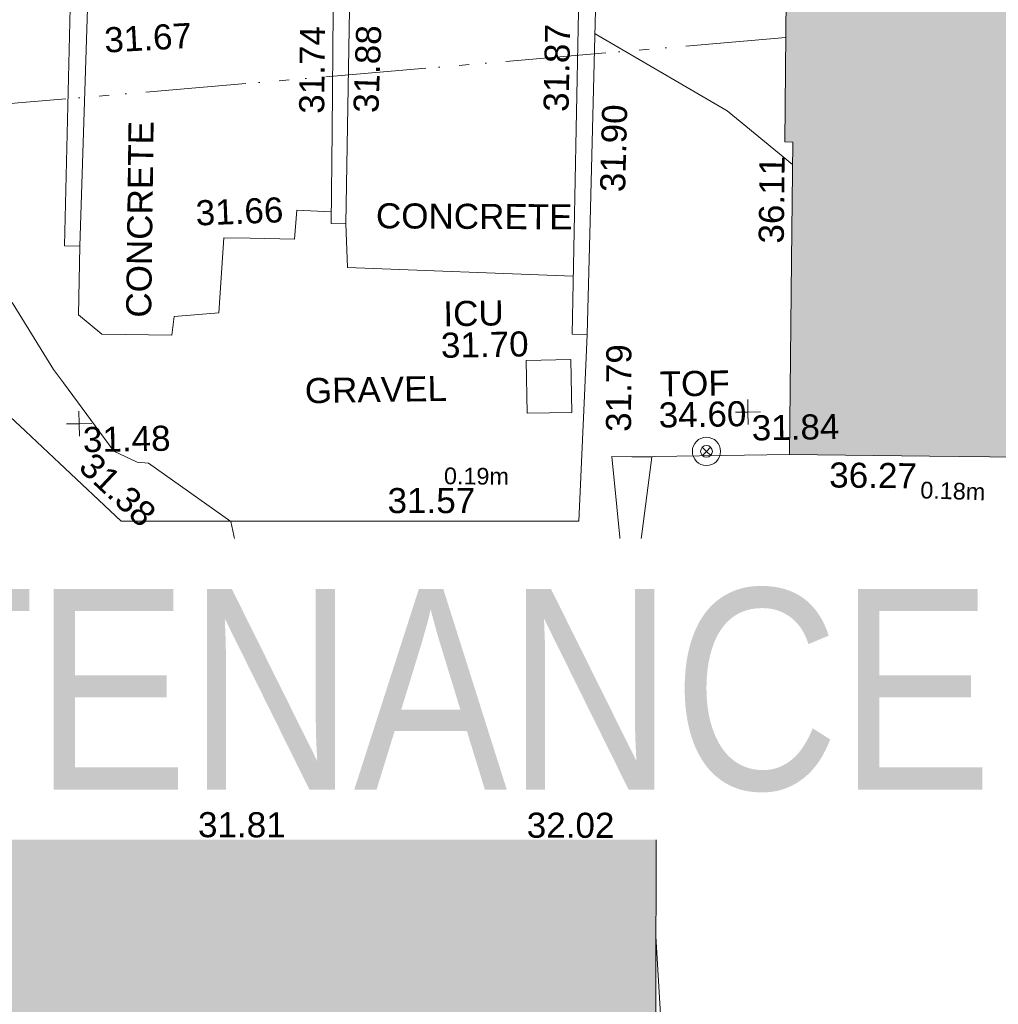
# Model space of a CAD drawing. Header units: millimetres. Extents: x -290717 to 520720, y -103372 to 287762.
# Tile 303 of 375: x 152859 to 167488, y 238619 to 253340. Entities that reach past the tile are written whole.
import ezdxf

# ---------------------------------------------------------------- set-up
doc = ezdxf.new("R2010")
doc.units = ezdxf.units.MM
for name, pattern in [('IMPORT-UG_DRAINAGE_SURFACE_QLB4 _2_', [2700, 1500, -300.0000000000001, 0, -250, 150, -300.0000000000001, 0, -200]), ('IMPORT-UG_ELEC_LV_QLB2 _2_', [2700, 1500, -300.0000000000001, 0, -250, 150, -300.0000000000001, 0, -200]), ('IMPORT-UG_ELEC_STREET LIGHTING_QLB2 _2_', [2700, 1500, -300.0000000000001, 0, -250, 150, -300.0000000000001, 0, -200])]:
    doc.linetypes.add(name, pattern=pattern)
for name, color, linetype, lineweight, true_color in [('00__TOPO__TOP_OF_FENCE_SYMBOL', 7, 'Continuous', 9, 0x666666), ('00_UAV_BUILDING_CANOPY', 7, 'Continuous', 9, 0xff7fff), ('00_UAV_BUILDING_OUTLINE', 5, 'Continuous', 9, 0x0000ff), ('00_UAV_CONCRETE', 9, 'Continuous', 9, 0x808080), ('00_UAV_FENCE', 7, 'Continuous', 9, 0x264c2f), ('00_UAV_GATE', 7, 'Continuous', 9, 0xa50000), ('00_UAV_LEVEL_SPOT', 7, 'Continuous', 9, 0x666666), ('00_UAV_SERV_IC', 5, 'Continuous', 9, 0x0000ff), ('00_UAV_TOP_OF_FENCE', 6, 'Continuous', 9, 0xff00ff), ('00_UAV_WALL', 7, 'Continuous', 9, 0x7c00a5), ('01_DTM_CONTOUR_MNR', 7, 'Continuous', 9, 0xa5a552), ('12333-PUM-2D-U-0001-C01 - Rev2_REVIT IMPORT_dwg', 7, 'Continuous', 9, 0x767676), ('A_RHA_Line', 7, 'Continuous', 9, 0x00a600), ('PUM-ELECTRIC-LV-QLB2', 1, 'IMPORT-UG_ELEC_LV_QLB2 _2_', 9, 0xff0000), ('PUM-SURFACE-QLB4', 4, 'IMPORT-UG_DRAINAGE_SURFACE_QLB4 _2_', 9, 0x00ffff)]:
    doc.layers.add(name, color=color, linetype=linetype, lineweight=lineweight, true_color=true_color)
for name, color, linetype, lineweight in [('00_UAV_SURVEY_TEXT', 7, 'Continuous', 9), ('A_RHA_Detail', 7, 'Continuous', 9), ('A_RHA_Text', 7, 'Continuous', 9), ('GEN-TEXT', 7, 'Continuous', 9)]:
    doc.layers.add(name, color=color, linetype=linetype, lineweight=lineweight)
doc.styles.add('Arial Narrow', font='ARIALN.TTF', dxfattribs={"height": 3000})
doc.styles.add('Arial_1', font='arial.ttf', dxfattribs={"height": 250})
doc.styles.add('Swis721 Lt BT_2', font='swissl.ttf', dxfattribs={"height": 375})

# ---------------------------------------------------------------- blocks, each defined once
blk = doc.blocks.new('12333-PUM-2D-U-0001-C01 - Rev2_REVIT IMPORT_dwg__U61-2077591-Site Location Plan Existing')
at = {"layer": '00_UAV_GATE', "color": 9, "true_color": 0xe1aaaa, "flags": 128}
blk.add_lwpolyline([(-6.651610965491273e-06, 2.183753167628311e-07), (-299.838914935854, 9.829806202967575), (470.702976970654, 5202.042524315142), (-128.9748529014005, 5221.702136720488), (299.5013941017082, -5.712048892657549)], dxfattribs=at)
blk = doc.blocks.new('12333-PUM-2D-U-0001-C01 - Rev2_REVIT IMPORT_dwg_MSL_Node_LineworkTOF-2077248-Site Location Plan Existing')
at = {"layer": '00__TOPO__TOP_OF_FENCE_SYMBOL', "color": 254, "true_color": 0xcccccc, "flags": 128}
for points in [[(165.3591892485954, 165.3591892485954), (0, 0), (-165.3591892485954, 165.3591892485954)], [(165.3591892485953, -165.3591892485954), (0, 0), (-165.3591892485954, -165.3591892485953)]]:
    blk.add_lwpolyline(points, dxfattribs=at)
at = {"layer": '00__TOPO__TOP_OF_FENCE_SYMBOL', "color": 254, "true_color": 0xcccccc}
for radius in [562.5594001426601, 233.853208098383]:
    blk.add_circle((0, 0), radius, dxfattribs=at)
blk = doc.blocks.new('12333-PUM-2D-U-0001-C01 - Rev2_REVIT IMPORT_dwg_UAV-2077255-Site Location Plan Existing')
at = {"layer": '00_UAV_LEVEL_SPOT', "color": 254, "true_color": 0xcccccc, "flags": 128}
for points in [[(500.0000000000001, 0), (0, 0), (0, 500.0000000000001)], [(0, -500.0000000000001), (0, 0), (-500.0000000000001, 0)]]:
    blk.add_lwpolyline(points, dxfattribs=at)
blk = doc.blocks.new('12333-PUM-2D-U-0001-C01 - Rev2_REVIT IMPORT_dwg_MGS62954_T2_Galway_ITM_3d_Rev1-2077680-Site Location Plan Existing')
at = {"layer": '00_UAV_CONCRETE', "color": 254, "true_color": 0xcccccc, "flags": 128}
for points in [[(534049674.3940189, 725807722.4558176), (534052412.5120001, 725807699.0159999), (534054358.5120001, 725807434.0159999), (534054355.4624403, 725807137.1571412), (534054329.512, 725804611.0159999), (534056105.9282833, 725802891.8794712), (534056717.512, 725802300.016), (534059196.512, 725799905.016), (534059697.8079944, 725799416.8932668), (534060604.512, 725798534.0159999), (534064334.6803404, 725798468.0387499), (534067445.512, 725798413.0160002), (534067562.2153967, 725800293.2096472), (534067618.7259771, 725801203.6444535)], [(534060058.8902055, 725802657.0908014), (534060018.512, 725801628.016), (534060362.512, 725801334.0159999), (534061408.512, 725801300.0159999), (534061449.512, 725801577.016), (534062118.512, 725801623.016), (534062210.512, 725802744.016), (534062605.494024, 725802728.3213502), (534063267.512, 725802702.0160002), (534063307.512, 725803135.0159999), (534063823.3569825, 725803104.7186431)], [(534064036.1915193, 725802921.4540298), (534064049.512, 725802265.0159999), (534067423.1774099, 725802077.2904024)], [(534067481.5402824, 725794161.780899), (534067487.5120001, 725795379.016), (534064698.5120001, 725795468.016), (534064694.5120001, 725796002.016), (534064248.8888281, 725796012.4602933), (534059251.8118507, 725796129.5792848), (534059190.5120001, 725796131.0160002), (534056068.512, 725796220.016), (534054255.1806973, 725796255.034153), (534051304.5120001, 725796312.016), (534049258.4724205, 725796288.0549539), (534047803.5120001, 725796271.016), (534047776.6422582, 725794537.5899694)]]:
    blk.add_lwpolyline(points, dxfattribs=at)
at = {"layer": '00_UAV_FENCE', "color": 254, "true_color": 0xcccccc}
blk.add_line((534068251.0470001, 725799362.2360002), (534070610.441, 725799352.9499999), dxfattribs=at)
at = {"layer": '00_UAV_SERV_IC', "color": 254, "true_color": 0xcccccc, "flags": 128}
blk.add_lwpolyline([(534067364.5120001, 725800832.0159999), (534067366.512, 725800041.016), (534066699.5950963, 725800039.3297374), (534066697.5950963, 725800830.3297373)], close=True, dxfattribs=at)
at = {"layer": '00_UAV_WALL', "color": 254, "true_color": 0xcccccc, "flags": 128}
blk.add_lwpolyline([(534059827.512, 725802664.0159999), (534059985.512, 725806433.0159999), (534061211.1527296, 725806404.4473778), (534066203.0558738, 725806288.0904454), (534067836.5120001, 725806250.0159999), (534067691.5577514, 725802891.2467571), (534067618.7259771, 725801203.6444535), (534067390.5120001, 725801212.0160002), (534067506.2638399, 725804278.1677575), (534067572.512, 725806033.016), (534064331.1214548, 725806116.3471036), (534064149.512, 725806121.016), (534064036.1915193, 725802921.4540298), (534063818.5119999, 725802928.0159999), (534063856.5533498, 725804315.4321277), (534063905.512, 725806101.0159999), (534060695.9619164, 725806191.91829), (534060233.5120001, 725806205.0159999), (534060058.8902055, 725802657.0908014)], close=True, dxfattribs=at)
at = {"layer": '01_DTM_CONTOUR_MNR', "color": 254, "true_color": 0xcccccc, "flags": 128}
for points in [[(534058458.1335704, 725795330.7838991), (534061556.7881728, 725795846.5008724), (534062330.0000001, 725796060.0000004), (534062461.0802255, 725797378.7694452), (534062240.0000001, 725798500.0000001), (534061024.616914, 725799393.2014897), (534060857.0074109, 725799408.9018865), (534060510.0810812, 725799579.0540541), (534059777.2246697, 725800616.6026129), (534059632.8889013, 725800818.0108663), (534059033.2236452, 725801830.3455025)], [(534070731.7046543, 725803689.38133), (534069770.0000001, 725804510), (534067812.636256, 725805696.7854784)], [(534068373.6857955, 725794144.766024), (534068493.2283233, 725794299.3439324), (534068819.3876894, 725794393.0394771), (534072230.0000001, 725793830), (534072630.2533199, 725793706.7754043), (534072796.1512963, 725793766.4883792), (534072862.0376512, 725793893.8846078), (534072975.3582218, 725794043.6816357), (534073331.6718295, 725795434.361334), (534073706.8403717, 725796520.3511324), (534073976.2585446, 725797086.1014044)], [(534068394.6373892, 725787286.794058), (534068685.746997, 725787503.0606745), (534068488.124765, 725792188.6427673)]]:
    blk.add_lwpolyline(points, dxfattribs=at)
at = {"xscale": 0.375, "yscale": 0.375, "zscale": 0.375}
for name, p in [('12333-PUM-2D-U-0001-C01 - Rev2_REVIT IMPORT_dwg_UAV-2077255-Site Location Plan Existing', (534060000.0000001, 725800000.0000001)), ('12333-PUM-2D-U-0001-C01 - Rev2_REVIT IMPORT_dwg_UAV-2077255-Site Location Plan Existing', (534070000.0000001, 725800000.0000001)), ('12333-PUM-2D-U-0001-C01 - Rev2_REVIT IMPORT_dwg_MSL_Node_LineworkTOF-2077248-Site Location Plan Existing', (534069369.324, 725799423.849))]:
    blk.add_blockref(name, p, dxfattribs=at)
blk.add_blockref('12333-PUM-2D-U-0001-C01 - Rev2_REVIT IMPORT_dwg__U61-2077591-Site Location Plan Existing', (534068080.182938, 725794150.3636696))
at = {"layer": '00_UAV_BUILDING_CANOPY', "color": 251, "true_color": 0x666666, "char_height": 375, "width": 1495.902363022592, "attachment_point": 1, "line_spacing_factor": 1.005061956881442, "style": 'Swis721 Lt BT_2'}
for s, insert, rotation in [('36.11', (534070203.5495587, 725802518.8771337), 88.39820238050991), ('36.27', (534071203.6312294, 725799226.91551), 358.39820237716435)]:
    blk.add_mtext(s, dxfattribs=dict(at, insert=insert, rotation=rotation))
at = {"layer": '00_UAV_BUILDING_OUTLINE', "color": 251, "true_color": 0x666666, "char_height": 375, "width": 1495.902363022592, "attachment_point": 1, "line_spacing_factor": 1.005061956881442, "style": 'Swis721 Lt BT_2'}
for s, insert, rotation in [('31.81', (534061675.7752575, 725794163.59321), 358.9073953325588), ('32.02', (534066589.1295604, 725794069.886401), 358.90739533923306)]:
    blk.add_mtext(s, dxfattribs=dict(at, insert=insert, rotation=rotation))
at = {"layer": '00_UAV_CONCRETE', "color": 251, "true_color": 0x666666, "char_height": 375, "width": 1495.902363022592, "attachment_point": 1, "line_spacing_factor": 1.005061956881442, "style": 'Swis721 Lt BT_2'}
for s, insert, rotation in [('31.66', (534061792.8404137, 725803307.3421597), 1.2233046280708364), ('31.79', (534067871.8705071, 725799742.408616), 88.74602098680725), ('31.38', (534060222.4096896, 725799597.2967755), 315.7627990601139), ('31.57', (534064593.3992343, 725798958.7697337), 358.98668812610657), ('31.54', (534062748.5307164, 725795938.7004032), 358.6573759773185)]:
    blk.add_mtext(s, dxfattribs=dict(at, insert=insert, rotation=rotation))
at = {"layer": '00_UAV_GATE', "color": 251, "true_color": 0x666666, "insert": (534068419.832832, 725796089.8600297), "char_height": 375, "width": 1567.13580888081, "attachment_point": 1, "rotation": 89.29439612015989, "line_spacing_factor": 1.005061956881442, "style": 'Swis721 Lt BT_2'}
blk.add_mtext('GATE', dxfattribs=at)
at = {"layer": '00_UAV_LEVEL_SPOT', "char_height": 375, "width": 1495.902363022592, "attachment_point": 1, "line_spacing_factor": 1.005061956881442, "style": 'Swis721 Lt BT_2'}
for s, insert in [('31.48', (534060051.8765643, 725799949.1441548)), ('31.84', (534070051.8765643, 725799949.1441548))]:
    blk.add_mtext(s, dxfattribs=dict(at, insert=insert))
at = {"layer": '00_UAV_SERV_IC', "color": 251, "true_color": 0x666666, "char_height": 375, "attachment_point": 1, "line_spacing_factor": 1.005061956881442, "style": 'Swis721 Lt BT_2'}
for s, insert, width in [('ICU', (534065472.5246596, 725801735.9297478), 1021.012723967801), ('31.70', (534065427.6965091, 725801265.5507469), 1495.902363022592)]:
    blk.add_mtext(s, dxfattribs=dict(at, insert=insert, width=width))
at = {"layer": '00_UAV_SURVEY_TEXT', "color": 251, "true_color": 0x666666, "char_height": 375, "width": 3286.236302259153, "attachment_point": 1, "line_spacing_factor": 1.005061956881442, "style": 'Swis721 Lt BT_2'}
for insert, rotation in [((534060728.981865, 725801576.6404886), 88.2684095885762), ((534064494.8746294, 725803219.7832192), 358.6515799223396)]:
    blk.add_mtext('CONCRETE', dxfattribs=dict(at, insert=insert, rotation=rotation))
at = {"layer": '00_UAV_SURVEY_TEXT', "color": 251, "true_color": 0x666666, "insert": (534063381.8, 725800621.6296078), "char_height": 375, "width": 2322.210334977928, "attachment_point": 1, "line_spacing_factor": 1.005061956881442, "style": 'Swis721 Lt BT_2'}
blk.add_mtext('GRAVEL', dxfattribs=at)
at = {"layer": '00_UAV_TOP_OF_FENCE', "color": 251, "true_color": 0x666666, "char_height": 375, "attachment_point": 1, "line_spacing_factor": 1.005061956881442, "style": 'Swis721 Lt BT_2'}
for s, insert, width in [('TOF', (534068687.0607222, 725800629.1883267), 1163.479615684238), ('34.60', (534068664.6370804, 725800165.8116218), 1495.902363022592)]:
    blk.add_mtext(s, dxfattribs=dict(at, insert=insert, width=width))
at = {"layer": '00_UAV_WALL', "color": 251, "true_color": 0x666666, "char_height": 375, "width": 1495.902363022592, "attachment_point": 1, "line_spacing_factor": 1.005061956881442, "style": 'Swis721 Lt BT_2'}
for s, insert, rotation in [('31.67', (534060468.9280745, 725805915.225121), 2.196423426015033), ('31.74', (534063368.3619286, 725804578.9117298), 88.42940931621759), ('31.88', (534064179.050312, 725804583.1286569), 87.03111757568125), ('31.87', (534067020.8179077, 725804546.6721553), 87.83802484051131), ('31.90', (534067845.6183474, 725803332.8340015), 87.52882214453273)]:
    blk.add_mtext(s, dxfattribs=dict(at, insert=insert, rotation=rotation))
blk = doc.blocks.new('12333-PUM-2D-U-0001-C01 - Rev2_REVIT IMPORT_dwg-1620468-Site Location Plan Existing')
at = {"layer": 'GEN-TEXT', "color": 253, "true_color": 0xaaaaaa}
for p, q in [((426283.994813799, 178816.2884822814), (426354.7054919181, 178886.9991604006)), ((426354.7054919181, 178816.2884822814), (426283.994813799, 178886.9991604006)), ((424980.9948138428, 178512.2884822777), (425051.7054919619, 178582.9991603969)), ((425051.7054919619, 178512.2884822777), (424980.9948138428, 178582.9991603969)), ((426798.9948138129, 178560.2884822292), (426869.7054919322, 178630.9991603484)), ((426869.7054919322, 178560.2884822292), (426798.9948138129, 178630.9991603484)), ((426084.9948137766, 178374.2884822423), (426155.7054918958, 178444.9991603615)), ((426155.7054918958, 178374.2884822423), (426084.9948137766, 178444.9991603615))]:
    blk.add_line(p, q, dxfattribs=at)
at = {"layer": 'PUM-SURFACE-QLB4', "color": 131, "true_color": 0xaaffff}
blk.add_line((429584.368300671, 189733.5146639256), (404778.6501779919, 188058.4057291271), dxfattribs=at)
blk.add_blockref('12333-PUM-2D-U-0001-C01 - Rev2_REVIT IMPORT_dwg_MGS62954_T2_Galway_ITM_3d_Rev1-2077680-Site Location Plan Existing', (-533641079.6498471, -725615854.3561786))
at = {"layer": 'PUM-ELECTRIC-LV-QLB2', "char_height": 250, "width": 1160.025439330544, "attachment_point": 2, "line_spacing_factor": 0.9417779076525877, "style": 'Arial_1'}
for s, insert, rotation in [('0.19m', (424848.2563325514, 183383.8021454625), 358.5304266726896), ('0.18m', (431967.6370420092, 183038.3825161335), 357.22156105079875)]:
    blk.add_mtext(s, dxfattribs=dict(at, insert=insert, rotation=rotation))

msp = doc.modelspace()

# ---------------------------------------------------------------- hatches: boundary and pattern name
at = {"layer": 'A_RHA_Detail', "true_color": 0xc0c0c0}
h = msp.add_hatch(color=9, dxfattribs=at)
h.paths.add_polyline_path([(-80880.60083898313, -68502.79057078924), (-80400.86592458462, -68483.4150911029), (-80400.86592458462, -62984.64684182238), (-24474.85765180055, -63009.32043784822), (-24456.14471274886, -50840.30023854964), (-36622.55041054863, -50831.65104346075), (-36622.5504104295, -44228.57792609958), (-50959.05265825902, -44213.68205212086), (-50959.05265825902, -42573.78171509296), (-54563.93258049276, -42571.21897729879), (-54565.69773355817, -45054.17447471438), (-92408.82109324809, -45027.27149617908), (-92411.78875845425, -49201.74309219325), (-100061.9988811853, -49201.74309219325), (-100052.221444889, -64852.82557835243), (-86120.90825231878, -64852.82557835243), (-86092.16626519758, -62957.90041523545), (-84861.10047611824, -62957.90041520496), (-84854.79054275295, -68240.10973718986), (-80870.60226895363, -68240.10973718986)])
h.paths.add_polyline_path([(-137238.9269955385, -68461.93840922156), (-132719.7426408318, -68433.06336920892), (-132847.0731201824, -62850.0428228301), (-130454.6837966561, -62916.63108081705), (-130498.2830220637, -61355.8539363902), (-117581.136331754, -61423.42893434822), (-117492.3908565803, -49183.91309186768), (-125136.5200282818, -49178.47881939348), (-125133.5727033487, -45032.61887132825), (-163007.1824077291, -45005.69421944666), (-163007.1824077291, -44090.29634113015), (-163123.8521375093, -44090.21339942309), (-163122.6389897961, -42383.751842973), (-166563.8543420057, -42383.75184295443), (-166565.0349082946, -44044.3982420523), (-193158.4656786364, -44025.49275802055), (-193195.152889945, -62863.6565097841), (-137269.7106414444, -62916.63108078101), (-137254.3708868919, -65679.90523788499)])
h.paths.add_polyline_path([(120310.9497607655, -32334.2823016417), (120312.4652266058, -31610.73011961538), (133451.2244789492, -31638.24899384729), (133469.2230092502, -19717.98315777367), (121295.7536929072, -19692.48606427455), (121319.8434528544, -8190.941560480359), (112277.0825929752, -8172.001674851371), (112263.1769726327, -14811.12345451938), (78285.85310969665, -14739.95861435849), (78292.82277619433, -8167.077575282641), (76545.55099677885, -8163.40371230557), (69355.76844230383, -8152.931592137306), (69353.66597202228, -9156.746357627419), (68372.60878942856, -9154.691552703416), (68372.60878942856, -13705.52853212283), (69333.72334743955, -13707.54156767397), (69325.07112544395, -16249.53369225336), (66623.4489111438, -16249.53369225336), (66619.79243932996, -17995.29925522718), (65989.07757491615, -17995.29925522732), (65985.44262769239, -19730.78799479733), (57152.23993372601, -19712.28702423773), (57127.42535098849, -31559.89461998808), (70277.87165423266, -31587.43801817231), (70277.87165428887, -32271.74147154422), (78263.96947906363, -32285.12944888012), (78266.62669288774, -31019.79372153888), (112335.8856506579, -31091.15111856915), (112335.8856506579, -32317.57330550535), (119781.4233959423, -32333.17321910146)])
h.paths.add_polyline_path([(7503.71740934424, -1791.43926322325), (15482.43097389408, -674.0213230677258), (15484.0826184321, 148.1327206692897), (56188.28042539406, 205.5276654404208), (56155.8432600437, 14338.31663138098), (18016.62665932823, 14236.4814953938), (17967.9025208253, 34313.18372075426), (21727.10644861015, 34324.06926249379), (21708.9097307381, 40608.10218319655), (18009.66447156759, 40608.10218325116), (17995.54603703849, 45483.75063445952), (9770.084212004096, 45420.63294734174), (3966.216019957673, 45443.14492469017), (3984.771235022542, 14176.56786831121), (1023.062455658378, 14176.56786840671), (-276.5134647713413, 14190.52623465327), (-231.6790044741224, 5976.811441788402), (-226.4491536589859, 193.7444677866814), (1220.250839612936, 179.5999159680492), (7477.609307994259, 143.2867556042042), (7488.638446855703, -674.0213230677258)])
h.paths.add_polyline_path([(77755.59663317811, 53.47451145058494), (77729.51881611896, 1699.844979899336), (94464.47132486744, 1659.976083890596), (94606.37913471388, 17991.39023626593), (88810.41901146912, 18015.03260816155), (88799.89418497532, 14436.74271609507), (69413.88950349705, 14457.87738898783), (69377.35724448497, 99.62816357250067), (70760.85642036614, 92.0068082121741)])
h.paths.add_polyline_path([(61252.12079698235, 46453.95617369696), (105774.7348988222, 46472.68783510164), (105768.2642197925, 61852.61234310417), (92285.13876306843, 61852.61234310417), (92308.59670397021, 65784.30757142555), (96107.46680002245, 65767.6044524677), (96059.6808111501, 75209.20847378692), (101084.8427276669, 75071.88872768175), (104988.0046543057, 74765.36560410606), (108403.6894220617, 74363.84089439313), (112009.2703903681, 73787.25420864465), (115645.3524814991, 73049.69667210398), (116890.8108050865, 72761.69136255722), (120208.9929832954, 71893.18353872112), (120865.241739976, 71703.68487155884), (124135.6329505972, 70669.67317909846), (127435.6253142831, 69480.50055823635), (127820.4368655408, 69394.93141813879), (128274.3081769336, 69331.69585757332), (128731.879114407, 69306.66104520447), (129189.9401456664, 69320.00258265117), (129645.2782985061, 69371.62688830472), (130094.6997111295, 69461.17185607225), (130535.0520071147, 69588.00939078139), (130963.2464342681, 69751.2498188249), (131376.279516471, 69949.74812593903), (131771.254123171, 70182.11198906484), (132162.5575600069, 70460.54046602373), (132496.0921582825, 70741.69081117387), (132820.8713676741, 71064.98072578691), (133117.4593294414, 71414.31364276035), (133383.77568926, 71787.23923958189), (133616.5473239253, 72178.53728446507), (133817.1647262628, 72590.54524901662), (133982.6025969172, 73017.89547517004), (134111.7005086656, 73457.59040804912), (134203.5529320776, 73906.545904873), (134257.5155882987, 74361.61286220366), (134272.5462649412, 74819.59931534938), (134250.5259874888, 75277.29281749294), (134189.6227572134, 75731.48297750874), (134090.9274700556, 76178.98397761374), (133955.1324028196, 76616.65691996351), (133783.1900598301, 77041.4318434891), (133576.3064937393, 77450.3292564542), (133335.9328436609, 77840.48103831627), (133063.7551572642, 78209.15055536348), (132761.6825665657, 78553.75185442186), (132431.8338935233, 78871.86780505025), (132076.5227904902, 79161.26705200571), (131698.2415079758, 79419.91966864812), (131299.6434187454, 79646.01139199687), (131093.5942456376, 79746.34209763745), (132146.0467355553, 83110.22226149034), (122787.763295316, 86282.54285521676), (121604.3555410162, 82800.35918872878), (117095.9864226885, 83870.84033788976), (116841.9598400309, 83526.35449576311), (116120.5435466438, 91221.9361197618), (110237.7341284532, 91274.27491024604), (110194.3680786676, 90435.39030217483), (104988.0046543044, 90486.49901569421), (104973.2761846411, 94309.82427956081), (103746.1314668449, 94309.82427962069), (103839.9937121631, 122852.1474272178), (96365.09202303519, 122931.9599471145), (96350.3400238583, 123952.416858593), (104555.5505249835, 123902.1925258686), (104607.3234457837, 120248.5396157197), (125502.5015002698, 120134.193340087), (125662.0200253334, 137657.3796883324), (114479.5865733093, 137699.2256881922), (114382.3062641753, 129149.9458158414), (104644.1590035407, 129187.997507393), (104577.9931702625, 126217.3903165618), (101184.4926405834, 126159.1566967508), (101264.6166812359, 135959.2655565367), (89967.23177303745, 135988.8856164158), (89927.63362986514, 125823.6463181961), (93630.53562299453, 125840.7948842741), (93580.6568888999, 122931.9599471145), (88697.38835373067, 122904.7310127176), (88679.38989541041, 95739.0914377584), (86378.25848993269, 95739.0914377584), (86378.18187189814, 96178.10083375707), (83279.5074328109, 96200.92083330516), (83273.62493422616, 95735.74732136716), (70169.67509616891, 95733.22421950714), (70166.2684274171, 96272.07409350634), (66674.99731291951, 96257.14073659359), (66654.74538556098, 95755.71092140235), (65784.77231076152, 95755.71092140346), (65887.65094981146, 117470.6305650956), (53473.34271625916, 117487.9046429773), (53434.44066306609, 98570.4634906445), (40649.41626913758, 98570.46349066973), (40610.16711556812, 94406.01479082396), (38853.82372865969, 94410.36303444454), (38848.65589191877, 89463.65332732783), (40612.46601909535, 89518.45976927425), (40665.38257359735, 86257.73741131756), (38372.19584673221, 86305.7230928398), (38369.79373532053, 76901.0507917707), (50937.95125076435, 76944.40198877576), (50922.88567283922, 74598.78180893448), (56484.90611318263, 74588.85093774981), (56484.9061131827, 75194.85181998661), (92465.40372273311, 75233.02581663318), (92645.92783659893, 71766.64845097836), (89810.5550181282, 69362.83965827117), (85313.16173971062, 69360.94750424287), (85313.16173971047, 66907.40508090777), (75210.14498260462, 66903.15451592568), (75210.14498260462, 63815.70944554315), (70819.40014306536, 63815.70999204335), (70819.21601502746, 64253.35708063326), (69456.8341568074, 64253.35708063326), (69455.71957374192, 66901.99623168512), (61303.3285675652, 66898.56680686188), (61304.56054652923, 63970.32021231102), (70500.41048205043, 63970.32021223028), (70500.40885431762, 61852.59006210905), (61245.64388480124, 61848.69637492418), (61252.12079698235, 46455.07044720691)])
h.paths.add_polyline_path([(-17153.16561239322, 48569.32684293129), (-17153.16561227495, 60770.38083690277), (-29362.88357762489, 60774.7042869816), (-29362.88357762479, 67399.20394583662), (-43507.25361058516, 67405.01911302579), (-43488.53133082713, 69093.07334179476), (-45766.41866234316, 69109.32868391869), (-45794.34620035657, 67405.01911302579), (-47272.11273197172, 67404.21245453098), (-47272.44887636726, 66454.91798912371), (-86004.56386335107, 66468.6329952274), (-86006.66970790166, 60521.58362724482), (-92662.8772251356, 60521.58362724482), (-92666.53762789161, 50184.35611936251), (-79752.016597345, 50179.78302554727), (-79752.016597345, 48591.49323813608), (-17157.71631240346, 48569.32845421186)])
h.paths.add_polyline_path([(-201056.4185879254, 48628.75479108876), (-138377.9751621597, 48634.64535782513), (-138377.9751621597, 50133.28202330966), (-125467.710581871, 50134.49533928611), (-125468.6909603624, 60566.19036866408), (-132186.8595615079, 60565.86652591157), (-132187.4203588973, 66533.01978768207), (-170643.3098734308, 66805.61809689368), (-170643.3098732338, 67738.78475851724), (-200340.0100486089, 67488.93693767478), (-200348.7175167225, 60827.7802510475), (-201057.5650552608, 60827.71357562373), (-201056.6510294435, 51102.0431337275)])
h.paths.add_polyline_path([(-240051.5126725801, 54769.1949116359), (-239444.4902595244, 54811.10754483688), (-239186.5396225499, 54841.92927608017), (-238764.8191578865, 54940.98166103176), (-238382.4735933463, 55122.46891391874), (-237990.3402229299, 55354.87497237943), (-237269.2031026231, 55936.21514997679), (-237030.2712443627, 56228.66101920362), (-236793.0039600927, 56569.31473977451), (-236554.5880579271, 57004.26389721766), (-236432.7219585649, 57267.46508911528), (-236300.0815274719, 57753.26239002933), (-236250.7285154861, 58017.17885687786), (-236235.6490610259, 58516.21786795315), (-236233.2538430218, 58987.85640057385), (-236213.702979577, 59823.48083772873), (-236363.8287856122, 59820.8603820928), (-236634.0279869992, 60698.06075831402), (-236391.9547756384, 61432.1972634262), (-236225.4740089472, 61435.10319604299), (-236201.6036570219, 62637.68779599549), (-232563.5271750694, 62639.28734435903), (-232563.5271750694, 63049.03842407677), (-232732.1945866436, 63049.15302221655), (-232860.1521278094, 63457.9589027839), (-232731.6068089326, 63914.24862701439), (-232560.8209657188, 63914.24862701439), (-232521.9864006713, 70597.99604498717), (-240628.6947850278, 70598.85496274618), (-240629.7923196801, 72350.98321581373), (-246412.6011213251, 72347.36085937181), (-246412.6011213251, 70616.45923939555), (-254449.5805725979, 70618.60952619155), (-254454.637144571, 70754.06491724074), (-254469.7140363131, 73191.6627625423), (-263883.2532625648, 73267.83063692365), (-263902.4181505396, 68260.74348557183), (-263714.8217520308, 68259.82096576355), (-263552.9672900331, 67819.6543439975), (-263719.0883117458, 67392.20684197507), (-263913.629869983, 67392.20684288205), (-263956.7001914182, 58633.76423459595), (-260181.1963171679, 58611.22607638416), (-260192.3146984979, 56354.25111578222), (-257184.684388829, 56339.46086010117), (-257213.4419958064, 57092.93866025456), (-257338.5163846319, 57093.27331227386), (-257471.0109295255, 57531.7457231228), (-257338.5163845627, 58062.22513700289), (-257203.4956297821, 58064.06881293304), (-257173.5751889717, 58598.54056827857), (-256478.2273617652, 58575.27357918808), (-256478.2273617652, 58788.51859477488), (-256013.0091299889, 58911.92701537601), (-255397.0786589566, 58780.99767608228), (-255397.0786664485, 58595.98242230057), (-243809.8853614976, 58585.92793205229), (-243805.3570672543, 58352.04527760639), (-243740.9394682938, 57884.52572396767), (-243619.083060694, 57421.84877501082), (-243424.3877541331, 56943.65915328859), (-243247.1437899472, 56608.24157716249), (-243003.0710577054, 56249.99021479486), (-242732.2093200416, 55932.75703086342), (-242371.7230179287, 55603.12658814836), (-242141.2551255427, 55424.88676771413), (-241804.9643038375, 55216.88439829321), (-241529.464082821, 55077.02869058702), (-241100.6275144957, 54917.18295005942), (-240836.2134980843, 54840.82833179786), (-240453.4486196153, 54788.6078413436), (-240203.3756532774, 54776.52967577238)])
h.paths.add_polyline_path([(40276.69022620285, 59895.3641775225), (40328.62676026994, 69196.9439153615), (36588.99968782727, 69217.82459101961), (36619.46637569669, 74674.25962431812), (32264.36460075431, 74687.02318924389), (32233.48293864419, 69156.26826309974), (11916.69390488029, 69269.70959690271), (11966.66200108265, 78218.75165977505), (29087.50901742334, 78123.15526811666), (29143.44567202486, 88141.13700481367), (15719.34879623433, 88216.09212957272), (15732.60379610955, 90589.99788900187), (4594.294101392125, 90652.19003492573), (4525.129359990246, 78265.12250452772), (10096.76365550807, 78234.01258734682), (10077.43887221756, 74773.03821913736), (4547.641142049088, 74803.91453678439), (4465.579974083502, 60107.16002351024), (19125.89094757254, 60025.30234268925), (19139.86249371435, 62527.53804648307), (31738.59196305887, 62457.19146407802), (31724.55430855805, 59943.11609818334), (38369.79364222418, 59906.01157297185)])
h.paths.add_polyline_path([(-246083.0241259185, 72334.29150213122), (-246083.0594797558, 72334.30275087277), (-246208.2905500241, 72334.29150213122)])
h.paths.add_polyline_path([(-114575.3004830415, 112178.0758696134), (-114575.3246436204, 112178.0758696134), (-114707.2752166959, 115801.5811617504)])
h.paths.add_polyline_path([(-154699.9178766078, 101760.4080976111), (-114382.0503338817, 101776.0542915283), (-114382.0503338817, 106926.936016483), (-113755.641395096, 106927.1791078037), (-113757.5507412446, 111847.2721532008), (-114431.6837526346, 111847.2721532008), (-114431.8098651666, 112178.075869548), (-114575.3004830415, 112178.0758696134), (-114578.9984943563, 121707.2390834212), (-123056.9849702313, 121707.2390834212), (-123068.8201032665, 156452.7036899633), (-119381.2340625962, 156454.1347343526), (-119381.2340625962, 160165.8603541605), (-115501.031452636, 160167.3661472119), (-115503.3750945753, 166206.5793118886), (-132411.7987151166, 166599.6604729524), (-132411.8243306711, 166665.6603411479), (-135275.0124468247, 166664.5489553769), (-135275.0124468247, 166628.1883102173), (-135911.3205077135, 166628.1944503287), (-135911.3479256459, 166352.1604668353), (-152521.1633846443, 166345.7145607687), (-152518.3680955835, 159142.6836790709), (-150699.3133726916, 159117.9265656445), (-150755.6690356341, 122560.6912032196), (-151059.2005266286, 122560.6912032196), (-151061.0981347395, 121302.4374931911), (-154138.3148337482, 121372.6012653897), (-154138.3148337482, 121865.183451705), (-154704.3888425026, 121867.2611370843), (-154688.5451973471, 119352.3937021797), (-154745.5933227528, 119352.3715636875), (-154745.5763474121, 118722.1532660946), (-160794.1544526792, 118748.744283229), (-160794.1544527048, 119410.5425977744), (-163852.1622693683, 119422.408321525), (-163855.0715294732, 118762.2003111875), (-167568.6765459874, 118778.5256058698), (-166634.6619849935, 124395.1277019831), (-166843.6206842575, 124471.2090400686), (-167568.6765459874, 124707.6250904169), (-168028.2173235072, 124841.3808643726), (-168630.5006276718, 124991.3056740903), (-169238.2056070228, 125117.4693074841), (-169850.3952285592, 125219.6772877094), (-170466.1255403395, 125297.7720169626), (-171089.1102599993, 125351.8553033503), (-171704.4065937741, 125381.1774254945), (-172325.0479971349, 125386.3595015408), (-172782.2248668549, 125374.5832363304), (-173401.7764236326, 125337.4554476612), (-174019.3926983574, 125276.0328036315), (-174634.1213722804, 125190.4100127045), (-175245.0145766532, 125080.7190996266), (-176047.1958093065, 124895.7675261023), (-176665.4852587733, 124724.7228134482), (-177045.3001228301, 124609.1129151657), (-177631.5127793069, 124405.2077276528), (-176665.4852586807, 118818.5158793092), (-177558.9402083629, 118822.4435769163), (-177662.2853368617, 125263.4341236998), (-176365.3912352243, 126542.9270807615), (-159462.2970490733, 126319.9103917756), (-157057.7396790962, 128609.0850976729), (-157060.6673204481, 136153.1661957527), (-158638.8016610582, 137740.2441626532), (-159352.3735831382, 137740.2441626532), (-161634.4140635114, 140201.1078539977), (-168727.9404946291, 140256.8191147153), (-171035.0401162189, 137942.884730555), (-174184.1459014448, 137942.884730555), (-176460.1168228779, 140292.2858551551), (-177341.68569345, 140292.285855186), (-177341.7114445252, 140358.4281613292), (-183428.5803825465, 140356.0660244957), (-185921.6385984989, 137917.4639097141), (-185921.6385985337, 131757.309115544), (-186906.8767412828, 131756.9267734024), (-187725.3914540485, 130809.9989183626), (-187724.0588902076, 127376.1828149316), (-186481.0281350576, 126304.557648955), (-186479.4846755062, 122327.2959175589), (-185176.2828158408, 121059.4673825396), (-180304.1129154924, 121059.4673825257), (-180304.1136492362, 118802.0484409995), (-193555.3706955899, 118802.0484409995), (-193555.3686998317, 133117.8341649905), (-192593.6442938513, 133118.2073819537), (-192593.6442938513, 134200.8158367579), (-192224.6284783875, 134200.9592041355), (-192225.5653014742, 136615.0101267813), (-192595.0012461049, 136615.0101267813), (-192595.4357332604, 137734.4745166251), (-193589.2709668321, 137734.4746851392), (-193589.2685988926, 147474.5705834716), (-193163.2062206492, 147492.8644728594), (-192606.8095195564, 147551.4951472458), (-192359.9383250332, 147589.5931622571), (-192199.8207947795, 147616.5827293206), (-191882.7548926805, 147682.9245600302), (-191568.5380071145, 147761.6632019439), (-191020.2573150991, 147932.4221712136), (-190950.5841382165, 147955.8263236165), (-190647.7999969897, 148070.951423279), (-190349.769078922, 148197.8750093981), (-190056.9509284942, 148336.4013817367), (-189769.7970512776, 148486.316942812), (-189375.4954991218, 148717.2624196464), (-189132.9060261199, 148873.2749095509), (-188867.5421091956, 149059.0543930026), (-188609.6764469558, 149255.1087866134), (-188354.9814056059, 149465.3525772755), (-188079.6339208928, 149713.8792482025), (-187884.9836199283, 149901.8220103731), (-187538.2510284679, 150274.4802367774), (-187446.2998447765, 150378.396083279), (-187241.3270201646, 150629.2310214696), (-187046.3599558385, 150887.9197697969), (-186861.699277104, 151154.0634500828), (-186546.1373636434, 151669.8298752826), (-186524.4196769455, 151707.063245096), (-163675.289831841, 151669.8298752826), (-163687.5843044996, 148134.0767945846), (-157303.6541541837, 148136.4921063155), (-157303.6541541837, 155759.9150161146), (-157557.4317586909, 155765.0384228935), (-157555.9168973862, 166678.0466575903), (-187009.2021991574, 166699.7464767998), (-187013.0952111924, 162054.4009359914), (-188707.1775469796, 162044.5925187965), (-188705.9961893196, 155021.5333641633), (-188737.9999316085, 154650.5326603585), (-188799.0133970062, 154283.1866125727), (-188857.2045401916, 154035.4341107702), (-188966.1106131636, 153679.3368924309), (-189102.6200311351, 153332.8820747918), (-189265.8911677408, 152998.2056672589), (-189454.9174010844, 152677.3710606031), (-189645.2484685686, 152421.322012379), (-189916.9563410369, 152104.2450531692), (-190212.7041973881, 151809.4634871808), (-190530.6686598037, 151538.7947475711), (-190868.889367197, 151293.9075915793), (-191225.2810786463, 151076.3118324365), (-191597.6465194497, 150887.3490190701), (-192092.8415776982, 150682.5621956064), (-192485.2937347, 150569.6612301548), (-192903.8930807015, 150482.2408890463), (-193187.215491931, 150440.8868273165), (-193594.1866364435, 150407.1257787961), (-193594.5953882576, 151459.989522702), (-205369.2399268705, 151455.4201248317), (-205354.452352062, 113350.0822379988), (-207187.1580384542, 113349.3709450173), (-207184.3024929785, 105991.0636522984), (-205312.8709512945, 105991.0636522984), (-205311.2365670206, 101769.6553082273), (-175488.645120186, 101781.2285901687), (-175488.645120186, 110889.6985621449), (-154703.462766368, 110897.5679794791), (-154700.5193329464, 103310.2697088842)])
h.paths.add_polyline_path([(193735.9435692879, 113047.8274775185), (208865.0938716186, 114991.026643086), (208976.1154122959, 114126.6471161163), (216447.8967330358, 115086.3281915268), (216038.7305308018, 118271.970241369), (232648.5073383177, 120405.3421627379), (233425.9936153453, 114352.0734369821), (240632.2017567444, 115277.6440986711), (239854.8412683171, 121329.9334728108), (256406.8682407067, 123455.8879629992), (257091.7572256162, 118089.1198988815), (264572.287122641, 119040.8180953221), (261877.8350554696, 138524.7609215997), (259178.7147038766, 138221.6086023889), (259197.3483654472, 137439.0084132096), (254686.1480587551, 136897.0007613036), (255412.6810205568, 131314.8303174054), (240852.7447965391, 129522.4514055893), (239771.0426540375, 137918.8519126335), (240649.582243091, 138010.1984551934), (240062.3063116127, 142776.6750342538), (239165.7694641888, 142685.0143484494), (237630.9646614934, 151018.3171733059), (266172.8791088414, 154560.7889781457), (271297.187694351, 142612.4006970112), (276531.7397502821, 144861.0987145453), (274941.5029779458, 148527.903728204), (302074.530765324, 160134.9084326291), (300215.9323773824, 164320.1841173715), (301528.161327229, 164907.0997990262), (300405.1237791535, 167477.8916353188), (299016.6944531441, 166945.7181825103), (295626.7488506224, 174518.7544287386), (294333.0289184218, 177537.1551681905), (287288.847594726, 174518.7544287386), (289427.6893504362, 169661.0163464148), (272956.7816584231, 162557.1203578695), (271943.2187786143, 164897.4305293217), (267016.3118217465, 162764.0369715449), (268502.3094164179, 159357.043014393), (265200.4029571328, 157946.4096681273), (226856.4166955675, 153146.7821791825), (227510.3041274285, 148852.0205335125), (228280.9873164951, 141179.0007484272), (227302.3544112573, 141050.2812999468), (227895.3788231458, 136433.1758633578), (228748.5501749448, 136523.8855003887), (229602.307730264, 128023.7667641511), (217691.2359889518, 126493.8999679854), (217642.3600127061, 126874.4332670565), (215138.5007311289, 126552.8357430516), (215194.9980427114, 126112.9650749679), (215015.6132225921, 126089.9247571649), (214840.967257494, 127449.6644606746), (192258.7012018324, 124549.1816390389), (193486.3576426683, 114991.026643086)])
h.paths.add_polyline_path([(-78076.24179098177, 117605.518872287), (-78076.23951907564, 117610.0871212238), (-78070.31812256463, 129485.733079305), (-74723.15926546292, 129478.3852560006), (-74723.15926546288, 125435.7860625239), (-48015.64546089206, 125380.0246061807), (-47996.55031653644, 135872.5822179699), (-61198.159180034, 135901.5630078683), (-74714.72264147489, 135923.5088764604), (-74723.62876031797, 131865.2975510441), (-78070.31812256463, 131872.6421692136), (-78062.97909490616, 149549.768943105), (-58292.26570494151, 149541.5607197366), (-58292.26570494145, 148946.2407608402), (-37707.70924049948, 148937.6946534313), (-37707.70924049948, 159740.0690313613), (-44148.26955758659, 159742.7429641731), (-44148.26955758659, 162961.3319175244), (-49829.95437586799, 162961.3319175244), (-49830.92144141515, 160632.0129326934), (-78494.0902662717, 160643.9130440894), (-78494.0902662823, 161615.1537737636), (-78739.22585210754, 161615.2555472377), (-78691.79195364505, 168187.9195488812), (-90844.5764503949, 168126.8149080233), (-90962.52567696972, 152686.7636278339), (-89064.97866810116, 152685.97582136), (-89079.54115383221, 117610.0871212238), (-78374.80210165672, 117605.6428258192)])
h.paths.add_polyline_path([(69254.82576126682, 129235.9722870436), (69259.97086178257, 136167.7892474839), (86068.0992678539, 136131.0235193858), (86008.66431381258, 164703.3084147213), (58789.63167882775, 164723.5115811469), (58789.63167882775, 170119.2062865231), (54460.16324890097, 170122.4198087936), (54457.21717773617, 166153.2792453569), (47042.21516498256, 166158.7829869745), (47041.10931533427, 164668.9097040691), (39173.27935198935, 164674.7495545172), (39172.83712618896, 164078.9539098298), (17014.87910992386, 164095.400525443), (17002.38841206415, 147267.1142245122), (12659.63471563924, 147267.1142245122), (12653.6008753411, 139137.9291796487), (17031.41608901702, 139134.6797717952), (17024.58791744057, 129935.3194463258), (39191.34773726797, 129918.8662983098), (39191.34773726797, 129258.2867272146), (69014.0340609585, 129236.1510132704)])
h.paths.add_polyline_path([(39265.62356917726, 139467.8223435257), (33050.91021530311, 139484.1586867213), (33087.56357182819, 153427.9220784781), (39277.60130890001, 153411.6505991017), (39277.60130890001, 152830.3127277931), (43058.29603858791, 152820.3745823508), (43024.83899408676, 140092.5601633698), (39267.2657899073, 140092.5601633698)])
h.paths.add_polyline_path([(1979.548949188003, 189123.2414339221), (18699.10403225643, 189180.0465563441), (18678.46874727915, 195253.6675675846), (24349.02704558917, 195272.9334349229), (24334.96888369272, 199550.7690689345), (28829.78348971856, 199566.0403168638), (28798.35772162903, 208815.6446465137), (24334.94961552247, 208806.1514042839), (24333.90624838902, 209113.2475694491), (16811.59093053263, 209087.6902915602), (16806.58456496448, 208843.590909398), (6772.293057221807, 208809.4991440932), (6797.166076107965, 201488.5780549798), (-8471.058649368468, 201436.7038403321), (-8471.058649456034, 200429.0172029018), (-11856.09020773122, 200417.5164702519), (-11823.72827012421, 190892.3684139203), (-7614.729360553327, 190904.9356358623), (-7614.729360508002, 190170.8290169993), (-4608.619189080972, 190169.2993656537), (-4608.238782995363, 190916.8832264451), (1973.379031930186, 190939.2444093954), (1977.122761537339, 189837.3456606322)])
h.paths.add_polyline_path([(-20506.2213294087, 190640.028646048), (-20122.28942212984, 206347.1214480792), (-41550.34215554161, 207015.255795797), (-41462.26177905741, 210449.6195896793), (-31391.41053375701, 210152.0276719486), (-31078.64493158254, 223862.574366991), (-44305.08575746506, 224230.797228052), (-44490.79956595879, 211865.5542346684), (-47510.12209651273, 211942.9901386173), (-47722.57925074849, 203659.0205615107), (-47076.06680551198, 203635.3001466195), (-47175.4684425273, 199531.9403872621), (-46801.21126120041, 199520.4703265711), (-46873.68175963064, 195478.589946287), (-44600.40472249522, 195425.25597799), (-44685.88459510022, 192243.2795180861), (-38073.99929110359, 192135.6564361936), (-38104.39995468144, 191126.9722513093), (-21537.79264469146, 190668.5723413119)])
h.paths.add_polyline_path([(16801.02360974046, 195961.5001375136), (9656.615133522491, 196015.1086064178), (9643.83815057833, 199513.9922857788), (11631.77992465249, 199485.8321209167), (11631.79209405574, 203322.2460457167), (16806.58456511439, 203391.4855727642), (16801.04077099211, 195984.4293109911)])
h.paths.add_polyline_path([(122084.9263243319, 200536.2570557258), (122088.180516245, 206386.1947929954), (125211.1061637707, 206386.1947929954), (125211.1162733, 206645.8932838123), (126202.709897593, 206645.8932838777), (126203.0204768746, 207041.0477229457), (130401.4034740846, 206979.0758390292), (130444.269112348, 209883.2802976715), (126202.8383602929, 209945.883203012), (126203.0204768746, 214624.1281189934), (127364.7919503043, 214624.1281189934), (127365.2106673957, 225380.2058570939), (126159.8599207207, 225380.2527798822), (126207.4133336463, 241475.3410923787), (119482.541129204, 241495.8747302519), (119479.204156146, 246182.0096278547), (109943.9121324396, 246175.219673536), (109953.2702600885, 233033.3814297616), (115000.5285021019, 233033.3814296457), (114999.5792924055, 208653.4991933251), (112026.3032629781, 208653.4991933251), (112024.3519988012, 200538.6764491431), (122024.6079402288, 200536.271559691)])
h.paths.add_polyline_path([(30087.05071628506, 200986.75440713), (38030.67179073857, 201028.6865661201), (38030.67179073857, 202922.9731661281), (38109.89531489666, 202923.3913649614), (38067.25569093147, 208827.6066631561), (38013.35839375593, 208827.667223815), (38012.38630312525, 209012.5383931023), (30044.90685988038, 208970.4802974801), (30060.65944993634, 205986.3119354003)])
h.paths.add_polyline_path([(195986.2599411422, 205661.5722736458), (202896.8751332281, 206052.0074670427), (202676.886254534, 209945.7611691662), (195766.2710618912, 209555.325975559)])
h.paths.add_polyline_path([(-91652.40581580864, 206392.6172135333), (-79454.24421187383, 206432.5105635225), (-79629.29258199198, 238245.6998510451), (-68904.21147484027, 238215.095164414), (-68918.56040493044, 246314.0782553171), (-68756.515268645, 246312.9061543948), (-68755.20581930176, 246638.9786699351), (-79620.07671794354, 246651.3624133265), (-79606.5628449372, 247343.5411849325), (-82154.50636787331, 247318.0695596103), (-82154.50636787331, 247488.1275895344), (-91640.64698348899, 247472.5371040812), (-91638.72040628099, 246846.4753752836), (-131470.3702759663, 246641.42150215), (-131470.3702759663, 250159.5419305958), (-142857.1087886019, 250176.7939677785), (-142864.0554935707, 246220.0701029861), (-165118.8027587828, 246272.3986783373), (-165040.0492656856, 253907.936045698), (-178677.4727934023, 253929.5079730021), (-178699.5521575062, 238176.7234097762), (-138599.3373496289, 238209.4781454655), (-138548.4479938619, 206627.5237025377), (-126646.6702863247, 206572.2299428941), (-126666.6805510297, 234825.8818836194), (-124962.7180531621, 234825.9534805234), (-124969.0241559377, 234688.4891474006), (-91595.61129713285, 234664.3133306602), (-91650.87307429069, 207155.5994723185)])
h.paths.add_polyline_path([(142123.7078306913, 209113.5383730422), (152768.4446292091, 209127.3137315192), (152745.2992288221, 227012.6338093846), (142100.5623961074, 226998.8584508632), (142121.8067345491, 210582.5602414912)])
h.paths.add_polyline_path([(168998.8561285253, 209274.9592350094), (169026.8416078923, 226860.3446541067), (161686.6780313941, 226876.6646907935), (161647.6783165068, 209291.3037608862), (168846.6177107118, 209275.2977201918)])
h.paths.add_polyline_path([(49761.46820716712, 218476.567809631), (49794.00484362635, 223316.1680811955), (41274.07755979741, 223363.4010619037), (41273.58999769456, 223290.879563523), (32187.30576793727, 223351.9666549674), (32202.10532416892, 225553.2987455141), (20081.8372469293, 225634.7833114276), (20035.26675877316, 218707.7438838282), (31566.33951793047, 218630.2204926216), (31566.12891728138, 218598.8950898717), (49547.01686615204, 218478.0095661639)])
h.paths.add_polyline_path([(162361.9830851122, 234154.0520866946), (162366.6425722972, 241589.9129272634), (135261.1026964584, 241630.986197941), (135249.0888707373, 234197.8735112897), (160249.0277027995, 234157.467167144)])
h.paths.add_polyline_path([(176458.8604388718, 246709.572470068), (176516.248447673, 252173.1529805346), (168884.2833866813, 252253.3171281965), (168934.8652923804, 257068.9279575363), (164355.0504715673, 257117.0331241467), (164296.1746742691, 251511.8088120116), (164416.8965511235, 251510.5407811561), (164367.8024342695, 246836.5737543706), (172300.1975056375, 246753.2539686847)])

# ---------------------------------------------------------------- linework, layer by layer
at = {"layer": 'A_RHA_Line', "color": 7}
for p, q in [((164322.5382420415, 254021.7316899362), (164296.1746742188, 251511.8088119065)), ((164296.1746742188, 251511.8088119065), (164416.8965511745, 251510.5407811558)), ((164416.8965511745, 251510.5407811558), (164398.2964196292, 249739.7297829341)), ((164398.2964196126, 249739.7297829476), (164367.8024342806, 246836.5737544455)), ((164367.8024342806, 246836.5737544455), (166461.3680158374, 246814.5834939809)), ((166461.3680158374, 246814.5834939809), (171460.1142273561, 246762.0779819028)), ((156937.9166124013, 241598.6871476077), (151941.9543565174, 241606.7619103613)), ((161933.8788681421, 241590.6123850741), (156937.916612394, 241598.6871476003)), ((162374.0013334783, 241589.9010335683), (161933.8788681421, 241590.6123850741)), ((162366.642572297, 237036.9383538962), (162374.0013334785, 241589.9010335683))]:
    msp.add_line(p, q, dxfattribs=at)

# ---------------------------------------------------------------- block references
at = {"layer": '12333-PUM-2D-U-0001-C01 - Rev2_REVIT IMPORT_dwg', "color": 254, "linetype": 'IMPORT-UG_ELEC_STREET LIGHTING_QLB2 _2_', "true_color": 0xffd4d4, "rotation": 0.9999999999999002}
msp.add_blockref('12333-PUM-2D-U-0001-C01 - Rev2_REVIT IMPORT_dwg-1620468-Site Location Plan Existing', (-261895.0770586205, 55869.5817132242), dxfattribs=at)

# ---------------------------------------------------------------- next in the draw order: texts
at = {"layer": 'A_RHA_Text', "lineweight": 35, "insert": (142394.2793933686, 244829.3976035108), "char_height": 3000, "width": 30704.63125, "attachment_point": 1, "style": 'Arial Narrow', "bg_fill": 3, "box_fill_scale": 1.25, "bg_fill_color": 256, "bg_fill_true_color": 13158600, "bg_fill_transparency": 0}
msp.add_mtext('MAINTENANCE', dxfattribs=at)

doc.saveas('drawing.dxf')
